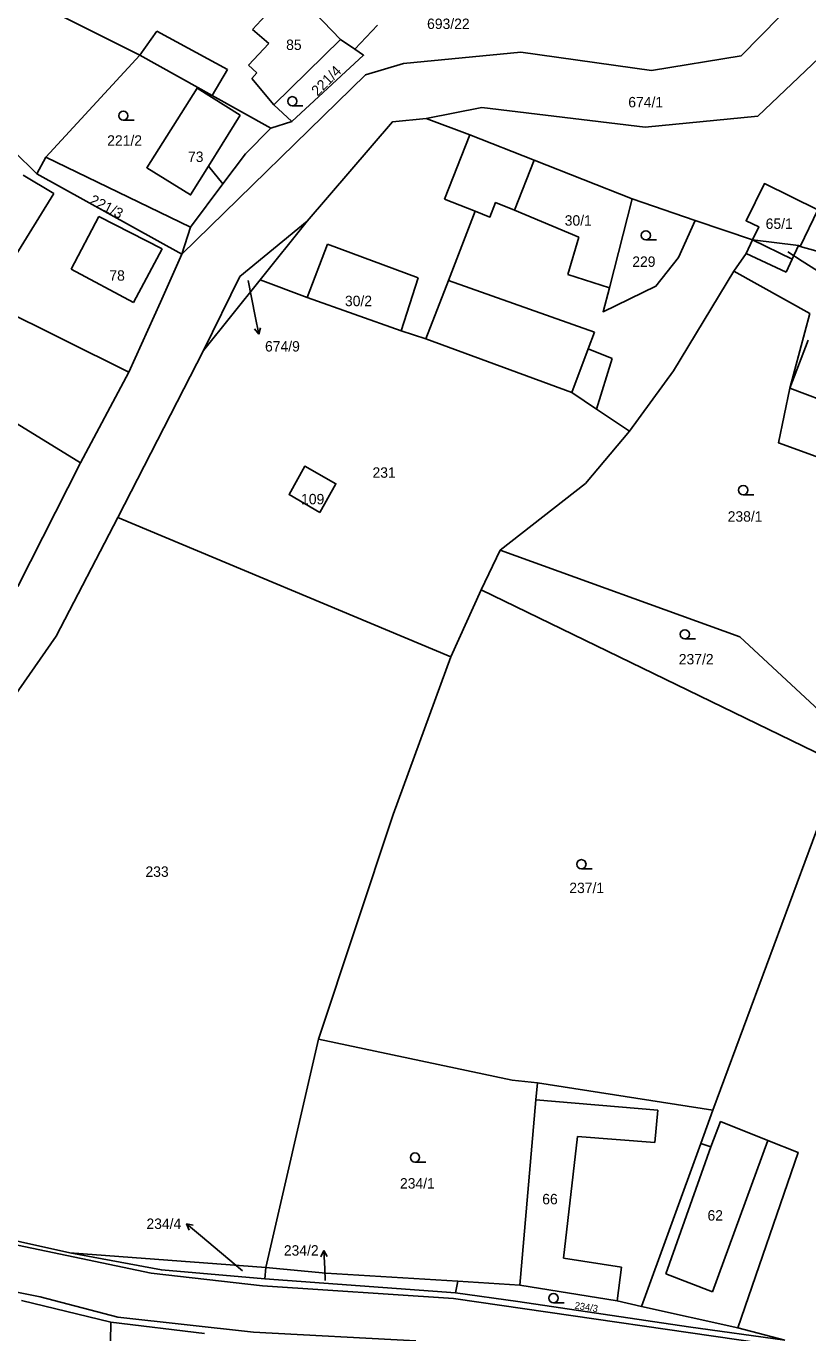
# Model space of a CAD drawing. Extents: x -7483133 to -743169, y -11317770 to -1127091.
# Drawn here: x -746642.5 to -746514.8, y -1132302.3 to -1132088.9 of the extents above; entities that cross this region are included whole.
import ezdxf

# ---------------------------------------------------------------- set-up
doc = ezdxf.new("R2010")
doc.units = 0
for name, color, linetype in [('Hranice parcel', 7, 'Continuous'), ('Parcelní čísla', 7, 'Continuous'), ('Pop  PČ popisy', 7, 'Continuous'), ('Vnitřní kresba', 7, 'Continuous'), ('Značky kultur', 7, 'Continuous')]:
    doc.layers.add(name, color=color, linetype=linetype)

msp = doc.modelspace()

# ---------------------------------------------------------------- linework, layer by layer
at = {"layer": 'Hranice parcel'}
for p, q in [((-746591.11, -1132091.08), (-746596.87, -1132085.19)), ((-746588.76, -1132092.67), (-746585.09, -1132088.73)), ((-746591.11, -1132091.08), (-746588.76, -1132092.67)), ((-746623.94, -1132093.67), (-746639.26, -1132110.3)), ((-746623.94, -1132093.67), (-746614.46, -1132098.94)), ((-746614.46, -1132098.94), (-746614.54, -1132099.07)), ((-746602.53, -1132105.58), (-746599.1, -1132104.47)), ((-746640.76, -1132113.05), (-746644.51, -1132109.35)), ((-746639.26, -1132110.3), (-746640.76, -1132113.05)), ((-746639.26, -1132110.3), (-746615.65, -1132121.76)), ((-746559.47, -1132110.81), (-746562.67, -1132118.96)), ((-746543.47, -1132117.1), (-746559.47, -1132110.81)), ((-746617.06, -1132126.14), (-746640.76, -1132113.05)), ((-746612.7, -1132111.76), (-746610.34, -1132114.69)), ((-746615.65, -1132121.76), (-746610.34, -1132114.69)), ((-746533.15, -1132120.64), (-746543.47, -1132117.1)), ((-746617.06, -1132126.14), (-746615.65, -1132121.76)), ((-746596.59, -1132120.74), (-746604.23, -1132130.37)), ((-746523.8, -1132123.84), (-746533.15, -1132120.64)), ((-746523.8, -1132123.84), (-746524.84, -1132126.03)), ((-746523.8, -1132123.84), (-746516.28, -1132124.76)), ((-746524.84, -1132126.03), (-746526.85, -1132128.93)), ((-746516.28, -1132124.76), (-746515.99, -1132124.9)), ((-746499.55, -1132129.55), (-746515.99, -1132124.9)), ((-746659.43, -1132128.69), (-746625.72, -1132145.44)), ((-746604.23, -1132130.37), (-746613.53, -1132141.89)), ((-746577.16, -1132139.99), (-746553.33, -1132148.74)), ((-746613.53, -1132141.89), (-746627.53, -1132169.14)), ((-746633.63, -1132160.23), (-746625.72, -1132145.44)), ((-746633.63, -1132160.23), (-746643.87, -1132180.43)), ((-746627.53, -1132169.14), (-746573.08, -1132191.94)), ((-746568.17, -1132180.98), (-746565.04, -1132174.52)), ((-746573.08, -1132191.94), (-746568.17, -1132180.98)), ((-746508.81, -1132209.8), (-746568.17, -1132180.98)), ((-746530.27, -1132265.98), (-746512.76, -1132218.71)), ((-746603.33, -1132291.63), (-746594.73, -1132254.38)), ((-746530.27, -1132265.98), (-746558.92, -1132261.48)), ((-746532.26, -1132271.42), (-746530.27, -1132265.98)), ((-746532.26, -1132271.42), (-746541.97, -1132298.02)), ((-746635.38, -1132289.23), (-746603.33, -1132291.63)), ((-746603.33, -1132291.63), (-746603.47, -1132293.48)), ((-746603.47, -1132293.48), (-746572.31, -1132295.81)), ((-746572.31, -1132295.81), (-746571.94, -1132293.89)), ((-746571.94, -1132293.89), (-746561.85, -1132294.55)), ((-746628.68, -1132300.58), (-746643.27, -1132297.04)), ((-746541.97, -1132298.02), (-746526.21, -1132301.5)), ((-746613.37, -1132302.42), (-746628.68, -1132300.58)), ((-746518.52, -1132303.5), (-746526.21, -1132301.5))]:
    msp.add_line(p, q, dxfattribs=at)
for points in [[(-746500.33, -1132067.94), (-746525.66, -1132093.79), (-746540.32, -1132096.18), (-746561.68, -1132093.18), (-746580.81, -1132095.03), (-746587.06, -1132096.88), (-746617.06, -1132126.14)], [(-746635.72, -1132083.37), (-746637.54, -1132086.86), (-746623.94, -1132093.67)], [(-746599.1, -1132104.47), (-746602.03, -1132101.77), (-746591.11, -1132091.08)], [(-746599.1, -1132104.47), (-746587.37, -1132093.67), (-746588.76, -1132092.67)], [(-746577.11, -1132104.01), (-746568.02, -1132102.18), (-746541.34, -1132105.39), (-746522.96, -1132103.62), (-746512.89, -1132094.09)], [(-746614.54, -1132099.07), (-746622.78, -1132112.05), (-746615.64, -1132116.49), (-746612.7, -1132111.76)], [(-746602.53, -1132105.58), (-746612.12, -1132100.24), (-746614.46, -1132098.94)], [(-746577.11, -1132104.01), (-746582.65, -1132104.57), (-746596.59, -1132120.74)], [(-746559.47, -1132110.81), (-746569.99, -1132106.68), (-746577.11, -1132104.01)], [(-746610.34, -1132114.69), (-746606.66, -1132109.79), (-746602.53, -1132105.58)], [(-746515.99, -1132124.9), (-746513.12, -1132118.91), (-746521.86, -1132114.62), (-746524.85, -1132120.71), (-746522.77, -1132121.69), (-746523.8, -1132123.84)], [(-746562.67, -1132118.96), (-746565.79, -1132117.73), (-746566.72, -1132120.11), (-746569.14, -1132119.16), (-746573.49, -1132130.45), (-746577.16, -1132139.99)], [(-746533.15, -1132120.64), (-746535.92, -1132126.71), (-746539.58, -1132131.37), (-746548.21, -1132135.57), (-746547.18, -1132131.68), (-746543.47, -1132117.1)], [(-746613.53, -1132141.89), (-746607.56, -1132129.82), (-746596.59, -1132120.74)], [(-746523.8, -1132123.84), (-746517.31, -1132126.95), (-746516.28, -1132124.76)], [(-746625.72, -1132145.44), (-746620.55, -1132133.99), (-746617.06, -1132126.14)], [(-746604.23, -1132130.37), (-746596.59, -1132133.25), (-746581.21, -1132138.68), (-746577.16, -1132139.99)], [(-746543.9, -1132155.07), (-746536.7, -1132145.21), (-746526.85, -1132128.93)], [(-746526.85, -1132128.93), (-746514.46, -1132135.87), (-746517.68, -1132148.02), (-746519.55, -1132156.97), (-746508.03, -1132161.18)], [(-746666.94, -1132138.69), (-746653.23, -1132148.18), (-746633.63, -1132160.23)], [(-746553.33, -1132148.74), (-746549.28, -1132151.46), (-746543.9, -1132155.07)], [(-746565.04, -1132174.52), (-746551.09, -1132163.59), (-746543.9, -1132155.07)], [(-746594.5, -1132168.32), (-746591.89, -1132163.64), (-746596.96, -1132160.78), (-746599.53, -1132165.41), (-746594.5, -1132168.32)], [(-746627.53, -1132169.14), (-746637.59, -1132188.53), (-746647.21, -1132202.3), (-746673.25, -1132224.8), (-746705.52, -1132254.75)], [(-746506.79, -1132206.34), (-746525.9, -1132188.66), (-746565.04, -1132174.52)], [(-746594.73, -1132254.38), (-746582.55, -1132217.69), (-746573.08, -1132191.94)], [(-746558.92, -1132261.48), (-746563.06, -1132261.04), (-746594.73, -1132254.38)], [(-746705.52, -1132254.75), (-746705.52, -1132261.75), (-746702.56, -1132266.68), (-746651.51, -1132285.68), (-746635.38, -1132289.23)], [(-746558.92, -1132261.48), (-746559.21, -1132264.29), (-746561.85, -1132294.55)], [(-746526.21, -1132301.5), (-746516.36, -1132272.86), (-746521.29, -1132270.9), (-746529.01, -1132267.83), (-746530.64, -1132271.97), (-746532.26, -1132271.42)], [(-746635.38, -1132289.23), (-746620.4, -1132292.04), (-746603.47, -1132293.48)], [(-746603.33, -1132291.63), (-746593.54, -1132292.56), (-746571.94, -1132293.89)], [(-746561.85, -1132294.55), (-746545.91, -1132297.08), (-746541.97, -1132298.02)], [(-746572.31, -1132295.81), (-746562.17, -1132297.22), (-746534.28, -1132301.35), (-746518.52, -1132303.5)], [(-746628.68, -1132300.58), (-746631.28, -1132453.79), (-746633.28, -1132573.72), (-746635.22, -1132678.03)]]:
    msp.add_lwpolyline(points, dxfattribs=at)
at = {"layer": 'Pop  PČ popisy'}
for p, q in [((-746518.05, -1132125.79), (-746515.7, -1132127.28)), ((-746515.7, -1132127.28), (-746513.16, -1132128.87)), ((-746606.23, -1132130.48), (-746605.05, -1132136.29)), ((-746605.05, -1132136.29), (-746604.48, -1132139.24)), ((-746604.48, -1132139.24), (-746605.16, -1132138.35)), ((-746604.48, -1132139.24), (-746604.18, -1132138.16)), ((-746613.99, -1132286.43), (-746616.29, -1132284.5)), ((-746616.29, -1132284.5), (-746615.2, -1132284.76)), ((-746616.29, -1132284.5), (-746615.84, -1132285.53)), ((-746607.12, -1132292.2), (-746613.99, -1132286.43)), ((-746593.87, -1132288.86), (-746594.32, -1132289.89)), ((-746593.71, -1132291.86), (-746593.87, -1132288.86)), ((-746593.87, -1132288.86), (-746593.32, -1132289.84)), ((-746593.62, -1132293.75), (-746593.71, -1132291.86))]:
    msp.add_line(p, q, dxfattribs=at)
at = {"layer": 'Vnitřní kresba'}
for p, q in [((-746599.39, -1132082.82), (-746605.49, -1132089.45)), ((-746621.16, -1132089.74), (-746623.94, -1132093.67)), ((-746609.59, -1132095.98), (-746621.16, -1132089.74)), ((-746605.49, -1132089.45), (-746602.86, -1132091.75)), ((-746602.86, -1132091.75), (-746606.14, -1132095.3)), ((-746612.12, -1132100.24), (-746609.59, -1132095.98)), ((-746606.14, -1132095.3), (-746604.8, -1132096.54)), ((-746604.8, -1132096.54), (-746605.63, -1132097.45)), ((-746605.63, -1132097.45), (-746602.03, -1132101.77)), ((-746614.54, -1132099.07), (-746607.55, -1132103.47)), ((-746607.55, -1132103.47), (-746610.49, -1132108.2)), ((-746569.99, -1132106.68), (-746574.12, -1132117.2)), ((-746612.7, -1132111.76), (-746610.49, -1132108.2)), ((-746637.99, -1132116.23), (-746642.98, -1132113.24)), ((-746646.97, -1132130.75), (-746637.99, -1132116.23)), ((-746569.14, -1132119.16), (-746574.12, -1132117.2)), ((-746635.14, -1132128.6), (-746630.61, -1132120)), ((-746630.61, -1132120), (-746620.25, -1132125.3)), ((-746562.67, -1132118.96), (-746552.2, -1132123.39)), ((-746552.2, -1132123.39), (-746553.97, -1132129.48)), ((-746620.25, -1132125.3), (-746624.93, -1132134.05)), ((-746596.59, -1132133.25), (-746593.27, -1132124.5)), ((-746593.27, -1132124.5), (-746578.44, -1132130.04)), ((-746518.33, -1132129.1), (-746524.84, -1132126.03)), ((-746517.31, -1132126.95), (-746518.33, -1132129.1)), ((-746624.93, -1132134.05), (-746635.14, -1132128.6)), ((-746578.44, -1132130.04), (-746581.21, -1132138.68)), ((-746549.62, -1132138.87), (-746573.49, -1132130.45)), ((-746553.97, -1132129.48), (-746547.18, -1132131.68)), ((-746550.66, -1132141.62), (-746549.62, -1132138.87)), ((-746514.71, -1132140.21), (-746517.68, -1132148.02)), ((-746553.33, -1132148.74), (-746550.66, -1132141.62)), ((-746546.74, -1132143.19), (-746550.66, -1132141.62)), ((-746549.28, -1132151.46), (-746546.74, -1132143.19)), ((-746517.68, -1132148.02), (-746506.28, -1132152.42)), ((-746539.29, -1132265.97), (-746559.21, -1132264.29)), ((-746539.74, -1132271.23), (-746539.29, -1132265.97)), ((-746554.68, -1132290.1), (-746552.39, -1132270.27)), ((-746552.39, -1132270.27), (-746539.74, -1132271.23)), ((-746521.29, -1132270.9), (-746530.34, -1132295.65)), ((-746537.96, -1132292.69), (-746530.64, -1132271.97)), ((-746622.06, -1132292.55), (-746651.99, -1132286.34)), ((-746545.21, -1132291.58), (-746554.68, -1132290.1)), ((-746659.25, -1132292.71), (-746640.22, -1132296.44)), ((-746603.86, -1132294.62), (-746622.06, -1132292.55)), ((-746545.91, -1132297.08), (-746545.21, -1132291.58)), ((-746530.34, -1132295.65), (-746537.96, -1132292.69)), ((-746572.69, -1132296.69), (-746603.86, -1132294.62)), ((-746640.22, -1132296.44), (-746627.53, -1132299.75)), ((-746514.76, -1132305.1), (-746572.69, -1132296.69)), ((-746627.53, -1132299.75), (-746605.32, -1132302.23)), ((-746605.32, -1132302.23), (-746578.84, -1132303.61))]:
    msp.add_line(p, q, dxfattribs=at)
at = {"layer": 'Značky kultur'}
for p, q in [((-746599.01, -1132101.93), (-746597.26, -1132101.93)), ((-746626.62, -1132104.29), (-746624.87, -1132104.29)), ((-746541.23, -1132123.84), (-746539.48, -1132123.84)), ((-746525.32, -1132165.44), (-746523.57, -1132165.44)), ((-746534.86, -1132188.99), (-746533.11, -1132188.99)), ((-746551.76, -1132226.54), (-746550.01, -1132226.54)), ((-746578.96, -1132274.43), (-746577.21, -1132274.43)), ((-746556.33, -1132297.41), (-746554.58, -1132297.41))]:
    msp.add_line(p, q, dxfattribs=at)
for centre in [(-746599.01, -1132101.18), (-746626.62, -1132103.54), (-746541.23, -1132123.09), (-746525.32, -1132164.69), (-746534.86, -1132188.24), (-746551.76, -1132225.79), (-746578.96, -1132273.68), (-746556.33, -1132296.66)]:
    msp.add_circle(centre, 0.75, dxfattribs=at)

# ---------------------------------------------------------------- texts
at = {"layer": 'Parcelní čísla'}
for s, p in [('693/22', (-746576.98, -1132089.38)), ('85', (-746600.01, -1132092.81)), ('674/1', (-746544.1, -1132102.18)), ('221/2', (-746629.25, -1132108.44)), ('73', (-746616.05, -1132111.1)), ('30/1', (-746554.49, -1132121.5)), ('65/1', (-746521.65, -1132122.03)), ('229', (-746543.45, -1132128.23)), ('78', (-746628.9, -1132130.49)), ('30/2', (-746590.4, -1132134.65)), ('674/9', (-746603.46, -1132142.06)), ('231', (-746585.9, -1132162.67)), ('109', (-746597.57, -1132167.01)), ('238/1', (-746527.86, -1132169.84)), ('237/2', (-746535.85, -1132193.15)), ('233', (-746623, -1132227.85)), ('237/1', (-746553.74, -1132230.5)), ('234/1', (-746581.41, -1132278.76)), ('66', (-746558.16, -1132281.33)), ('234/4', (-746622.84, -1132285.35)), ('62', (-746531.16, -1132283.99)), ('234/2', (-746600.39, -1132289.71))]:
    msp.add_text(s, height=1.7, dxfattribs=at).set_placement(p)
for s, height, rotation, p in [('221/4', 1.7, 45, (-746594.87, -1132100.44)), ('221/3', 1.7, 333, (-746632.27, -1132117.86)), ('234/3', 1.14, 351, (-746552.93, -1132298.36))]:
    msp.add_text(s, height=height, rotation=rotation, dxfattribs=at).set_placement(p)

doc.saveas('drawing.dxf')
